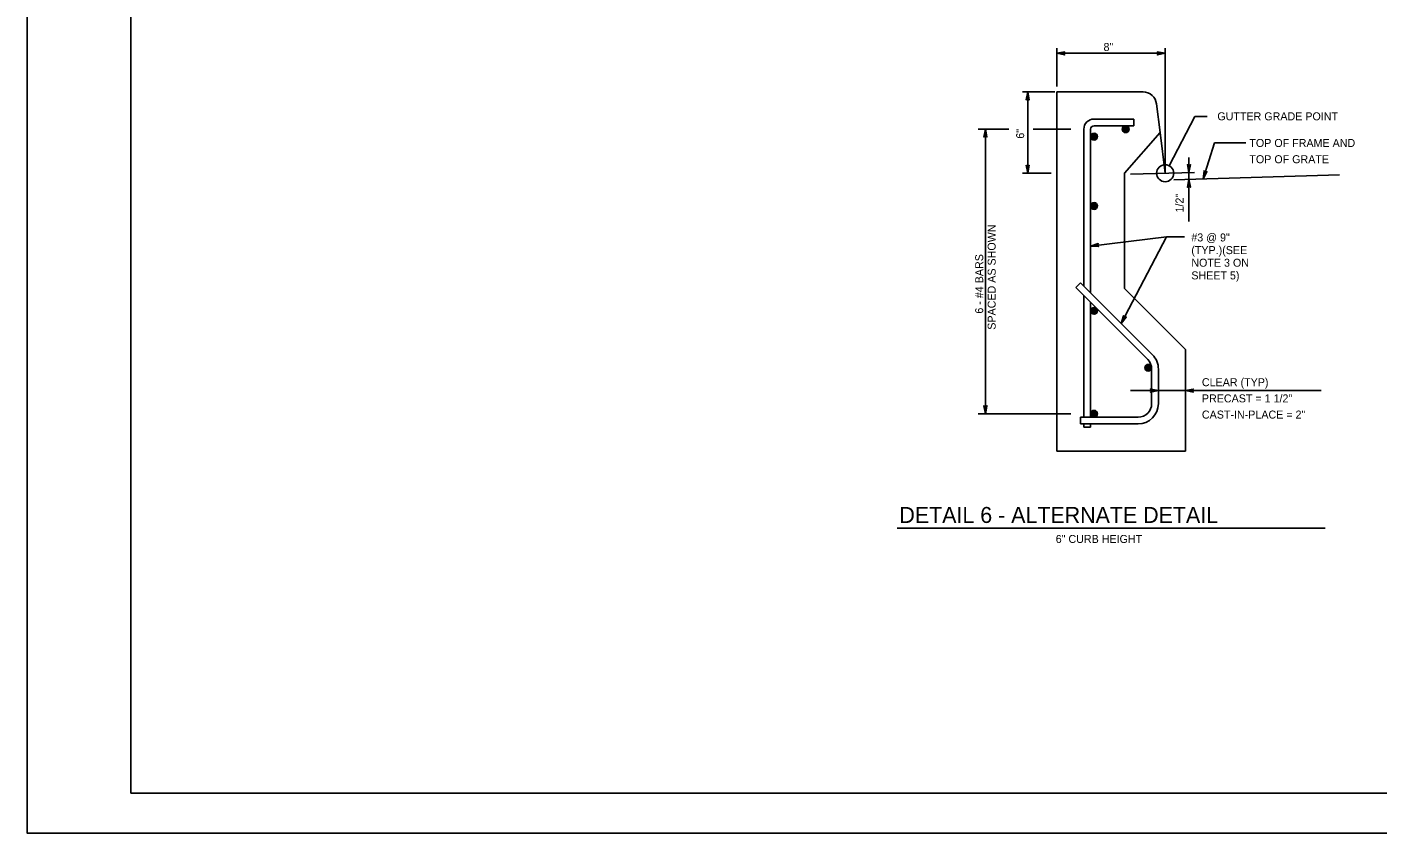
# Model space of a CAD drawing. Extents: x 2087776 to 2104538, y 970919 to 982612.
# Drawn here: x 2087776 to 2089436, y 978715 to 979706 of the extents above; entities that cross this region are included whole.
import ezdxf

# ---------------------------------------------------------------- set-up
doc = ezdxf.new("R2010")
doc.units = 0
doc.layers.add('1', color=7, linetype='Continuous')
doc.layers.add('PLT-BNDY', color=7, linetype='Continuous')

msp = doc.modelspace()

# ---------------------------------------------------------------- linework, layer by layer
at = {"layer": '1'}
for p, q in [((2089042.4, 979680.2), (2089042.4, 979633)), ((2089042.4, 979673.7), (2089175.7, 979673.7)), ((2089175.7, 979680.2), (2089175.7, 979619.1)), ((2089175.7, 979638.3), (2089175.7, 979526.2)), ((2089000.2, 979626.2), (2089040.1, 979626.2)), ((2089006.6, 979626.2), (2089006.6, 979526.2)), ((2089042.4, 979184.5), (2089042.4, 979626.2)), ((2089148.5, 979626.2), (2089042.4, 979626.2)), ((2089169.5, 979576.2), (2089165.1, 979611.6)), ((2089088.2, 979592.9), (2089137.3, 979592.9)), ((2089088.2, 979584.5), (2089137.3, 979584.5)), ((2089137.3, 979592.9), (2089137.3, 979584.5)), ((2089180.6, 979535.5), (2089212.3, 979595.8)), ((2089212.3, 979595.8), (2089227.5, 979595.8)), ((2088945.8, 979580.3), (2088983.5, 979580.3)), ((2088954.6, 979580.3), (2088954.6, 979230.3)), ((2089013.2, 979580.3), (2089059.6, 979580.3)), ((2089075.7, 979387.4), (2089075.7, 979580.4)), ((2089084, 979379), (2089084, 979580.4)), ((2089169.5, 979576.2), (2089125.7, 979526.2)), ((2089175.7, 979526.2), (2089169.5, 979576.2)), ((2089236.2, 979563.7), (2089222.4, 979519.3)), ((2089236.2, 979563.7), (2089274.8, 979563.7)), ((2089204.6, 979536.8), (2089204.6, 979528.4)), ((2089204.9, 979545.4), (2089204.9, 979466.9)), ((2089000.2, 979526.2), (2089035.5, 979526.2)), ((2089125.7, 979384.5), (2089125.7, 979526.2)), ((2089211.6, 979527.2), (2089132.9, 979524.9)), ((2089175.7, 979526.2), (2089175.7, 979526.2)), ((2089390.3, 979524.2), (2089186.3, 979518.2)), ((2089177.2, 979448), (2089084, 979436.6)), ((2089121.8, 979341.3), (2089177.2, 979448)), ((2089177.2, 979448), (2089199.5, 979448)), ((2089071.5, 979391.5), (2089065.7, 979385.7)), ((2089154.2, 979297.1), (2089065.7, 979385.7)), ((2089160.1, 979303), (2089071.5, 979391.5)), ((2089200.7, 979309.5), (2089125.7, 979384.5)), ((2089075.7, 979226.2), (2089075.7, 979375.6)), ((2089084, 979226.2), (2089084, 979367.3)), ((2089200.7, 979184.5), (2089200.7, 979309.5)), ((2089159.1, 979242.8), (2089159.1, 979285.3)), ((2089167.4, 979242.8), (2089167.4, 979285.3)), ((2089133.2, 979258.9), (2089367.8, 979258.9)), ((2088945.8, 979230.3), (2089059.6, 979230.3)), ((2089142.4, 979226.2), (2089071.5, 979226.2)), ((2089071.5, 979217.8), (2089071.5, 979226.2)), ((2089142.4, 979217.8), (2089071.5, 979217.8)), ((2089075.7, 979213.7), (2089075.7, 979217.8)), ((2089084, 979213.7), (2089084, 979217.8)), ((2089075.7, 979213.7), (2089084, 979213.7)), ((2089200.7, 979184.5), (2089042.4, 979184.5)), ((2088845.9, 979089.6), (2089372.4, 979089.6))]:
    msp.add_line(p, q, dxfattribs=at)
for points in [[(2090482.4, 978763.8), (2090482.4, 980614.2), (2087903.6, 980614.2), (2087903.6, 978763.8), (2090482.4, 978763.8), (2090482.4, 978850.3), (2089826.2, 978850.3), (2089826.2, 979062.5), (2090482.4, 979062.5), (2090482.4, 979157.5), (2089826.2, 979157.5), (2089826.2, 978763.8), (2090084.7, 978763.8), (2090084.7, 978850.3), (2090084.7, 978763.8), (2090337.4, 978763.8), (2090337.4, 978850.3), (2090337.4, 978809.9), (2090482.4, 978809.9)], [(2089042.4, 979673.7), (2089052.2, 979675.5), (2089051.8, 979675.3), (2089051.4, 979675), (2089051.2, 979674.7), (2089051, 979674.3), (2089051, 979674), (2089050.9, 979673.7), (2089051, 979673.4), (2089051, 979673), (2089051.2, 979672.7), (2089051.4, 979672.4), (2089051.8, 979672.1), (2089052.2, 979671.8), (2089042.4, 979673.7), (2089051.8, 979672.1), (2089051.4, 979672.4), (2089042.4, 979673.7), (2089051.2, 979672.7), (2089051, 979673), (2089042.4, 979673.7), (2089051, 979673.4), (2089050.9, 979673.7), (2089042.4, 979673.7), (2089051, 979674), (2089051, 979674.3), (2089042.4, 979673.7), (2089051.2, 979674.7), (2089051.4, 979675), (2089042.4, 979673.7), (2089051.8, 979675.3)], [(2089175.7, 979673.7), (2089165.9, 979671.8), (2089166.3, 979672.1), (2089166.7, 979672.4), (2089166.9, 979672.7), (2089167.1, 979673), (2089167.1, 979673.4), (2089167.2, 979673.7), (2089167.1, 979674), (2089167.1, 979674.3), (2089166.9, 979674.7), (2089166.7, 979675), (2089166.3, 979675.3), (2089165.9, 979675.5), (2089175.7, 979673.7), (2089166.3, 979675.3), (2089166.7, 979675), (2089175.7, 979673.7), (2089166.9, 979674.7), (2089167.1, 979674.3), (2089175.7, 979673.7), (2089167.1, 979674), (2089167.2, 979673.7), (2089175.7, 979673.7), (2089167.1, 979673.4), (2089167.1, 979673), (2089175.7, 979673.7), (2089166.9, 979672.7), (2089166.7, 979672.4), (2089175.7, 979673.7), (2089166.3, 979672.1)], [(2089006.6, 979626.2), (2089008.4, 979616.4), (2089008.2, 979616.8), (2089007.9, 979617.2), (2089007.6, 979617.3), (2089007.3, 979617.5), (2089006.9, 979617.6), (2089006.6, 979617.7), (2089006.3, 979617.6), (2089006, 979617.5), (2089005.6, 979617.3), (2089005.3, 979617.2), (2089005, 979616.8), (2089004.8, 979616.4), (2089006.6, 979626.2), (2089005, 979616.8), (2089005.3, 979617.2), (2089006.6, 979626.2), (2089005.6, 979617.3), (2089006, 979617.5), (2089006.6, 979626.2), (2089006.3, 979617.6), (2089006.6, 979617.7), (2089006.6, 979626.2), (2089006.9, 979617.6), (2089007.3, 979617.5), (2089006.6, 979626.2), (2089007.6, 979617.3), (2089007.9, 979617.2), (2089006.6, 979626.2), (2089008.2, 979616.8)], [(2088954.6, 979580.3), (2088956.4, 979570.6), (2088956.2, 979570.9), (2088955.9, 979571.3), (2088955.6, 979571.5), (2088955.3, 979571.7), (2088954.9, 979571.8), (2088954.6, 979571.8), (2088954.3, 979571.8), (2088954, 979571.7), (2088953.6, 979571.5), (2088953.3, 979571.3), (2088953, 979570.9), (2088952.8, 979570.6), (2088954.6, 979580.3), (2088953, 979570.9), (2088953.3, 979571.3), (2088954.6, 979580.3), (2088953.6, 979571.5), (2088954, 979571.7), (2088954.6, 979580.3), (2088954.3, 979571.8), (2088954.6, 979571.8), (2088954.6, 979580.3), (2088954.9, 979571.8), (2088955.3, 979571.7), (2088954.6, 979580.3), (2088955.6, 979571.5), (2088955.9, 979571.3), (2088954.6, 979580.3), (2088956.2, 979570.9)], [(2089006.6, 979526.2), (2089004.8, 979536), (2089005, 979535.6), (2089005.3, 979535.2), (2089005.6, 979535), (2089006, 979534.8), (2089006.3, 979534.8), (2089006.6, 979534.7), (2089006.9, 979534.8), (2089007.3, 979534.8), (2089007.6, 979535), (2089007.9, 979535.2), (2089008.2, 979535.6), (2089008.4, 979536), (2089006.6, 979526.2), (2089008.2, 979535.6), (2089007.9, 979535.2), (2089006.6, 979526.2), (2089007.6, 979535), (2089007.3, 979534.8), (2089006.6, 979526.2), (2089006.9, 979534.8), (2089006.6, 979534.7), (2089006.6, 979526.2), (2089006.3, 979534.8), (2089006, 979534.8), (2089006.6, 979526.2), (2089005.6, 979535), (2089005.3, 979535.2), (2089006.6, 979526.2), (2089005, 979535.6)], [(2089204.9, 979527), (2089203.1, 979536.8), (2089203.4, 979536.4), (2089203.6, 979536.1), (2089204, 979535.9), (2089204.3, 979535.7), (2089204.6, 979535.6), (2089204.9, 979535.6), (2089205.3, 979535.6), (2089205.6, 979535.7), (2089205.9, 979535.9), (2089206.3, 979536.1), (2089206.5, 979536.4), (2089206.8, 979536.8), (2089204.9, 979527), (2089206.5, 979536.4), (2089206.3, 979536.1), (2089204.9, 979527), (2089205.9, 979535.9), (2089205.6, 979535.7), (2089204.9, 979527), (2089205.3, 979535.6), (2089204.9, 979535.6), (2089204.9, 979527), (2089204.6, 979535.6), (2089204.3, 979535.7), (2089204.9, 979527), (2089204, 979535.9), (2089203.6, 979536.1), (2089204.9, 979527), (2089203.4, 979536.4)], [(2089204.9, 979518.8), (2089206.8, 979509), (2089206.5, 979509.4), (2089206.3, 979509.7), (2089205.9, 979509.9), (2089205.6, 979510.1), (2089205.3, 979510.2), (2089204.9, 979510.2), (2089204.6, 979510.2), (2089204.3, 979510.1), (2089204, 979509.9), (2089203.6, 979509.7), (2089203.4, 979509.4), (2089203.1, 979509), (2089204.9, 979518.8), (2089203.4, 979509.4), (2089203.6, 979509.7), (2089204.9, 979518.8), (2089204, 979509.9), (2089204.3, 979510.1), (2089204.9, 979518.8), (2089204.6, 979510.2), (2089204.9, 979510.2), (2089204.9, 979518.8), (2089205.3, 979510.2), (2089205.6, 979510.1), (2089204.9, 979518.8), (2089205.9, 979509.9), (2089206.3, 979509.7), (2089204.9, 979518.8), (2089206.5, 979509.4)], [(2089222.4, 979519.3), (2089223.6, 979529.2), (2089223.7, 979528.7), (2089223.8, 979528.3), (2089224.1, 979528), (2089224.4, 979527.7), (2089224.7, 979527.6), (2089225, 979527.4), (2089225.3, 979527.4), (2089225.6, 979527.3), (2089226, 979527.4), (2089226.4, 979527.5), (2089226.7, 979527.8), (2089227.1, 979528.1), (2089222.4, 979519.3), (2089226.7, 979527.8), (2089226.4, 979527.5), (2089222.4, 979519.3), (2089226, 979527.4), (2089225.6, 979527.3), (2089222.4, 979519.3), (2089225.3, 979527.4), (2089225, 979527.4), (2089222.4, 979519.3), (2089224.7, 979527.6), (2089224.4, 979527.7), (2089222.4, 979519.3), (2089224.1, 979528), (2089223.8, 979528.3), (2089222.4, 979519.3), (2089223.7, 979528.7)], [(2089084, 979436.6), (2089093.5, 979439.6), (2089093.2, 979439.3), (2089092.8, 979439), (2089092.7, 979438.6), (2089092.5, 979438.3), (2089092.5, 979438), (2089092.5, 979437.6), (2089092.6, 979437.3), (2089092.7, 979437), (2089092.9, 979436.7), (2089093.2, 979436.4), (2089093.6, 979436.2), (2089094, 979436), (2089084, 979436.6), (2089093.6, 979436.2), (2089093.2, 979436.4), (2089084, 979436.6), (2089092.9, 979436.7), (2089092.7, 979437), (2089084, 979436.6), (2089092.6, 979437.3), (2089092.5, 979437.6), (2089084, 979436.6), (2089092.5, 979438), (2089092.5, 979438.3), (2089084, 979436.6), (2089092.7, 979438.6), (2089092.8, 979439), (2089084, 979436.6), (2089093.2, 979439.3)], [(2089121.8, 979341.3), (2089124.6, 979350.9), (2089124.7, 979350.4), (2089124.8, 979350), (2089125, 979349.6), (2089125.2, 979349.3), (2089125.4, 979349.1), (2089125.7, 979348.9), (2089126, 979348.8), (2089126.3, 979348.7), (2089126.7, 979348.7), (2089127.1, 979348.7), (2089127.5, 979349), (2089127.9, 979349.2), (2089121.8, 979341.3), (2089127.5, 979349), (2089127.1, 979348.7), (2089121.8, 979341.3), (2089126.7, 979348.7), (2089126.3, 979348.7), (2089121.8, 979341.3), (2089126, 979348.8), (2089125.7, 979348.9), (2089121.8, 979341.3), (2089125.4, 979349.1), (2089125.2, 979349.3), (2089121.8, 979341.3), (2089125, 979349.6), (2089124.8, 979350), (2089121.8, 979341.3), (2089124.7, 979350.4)], [(2089167.4, 979258.9), (2089157.6, 979257), (2089158, 979257.3), (2089158.4, 979257.5), (2089158.6, 979257.9), (2089158.8, 979258.2), (2089158.8, 979258.5), (2089158.9, 979258.9), (2089158.8, 979259.2), (2089158.8, 979259.5), (2089158.6, 979259.8), (2089158.4, 979260.2), (2089158, 979260.4), (2089157.6, 979260.7), (2089167.4, 979258.9), (2089158, 979260.4), (2089158.4, 979260.2), (2089167.4, 979258.9), (2089158.6, 979259.8), (2089158.8, 979259.5), (2089167.4, 979258.9), (2089158.8, 979259.2), (2089158.9, 979258.9), (2089167.4, 979258.9), (2089158.8, 979258.5), (2089158.8, 979258.2), (2089167.4, 979258.9), (2089158.6, 979257.9), (2089158.4, 979257.5), (2089167.4, 979258.9), (2089158, 979257.3)], [(2089200.7, 979258.9), (2089210.5, 979260.7), (2089210.1, 979260.4), (2089209.8, 979260.2), (2089209.6, 979259.8), (2089209.4, 979259.5), (2089209.3, 979259.2), (2089209.3, 979258.9), (2089209.3, 979258.5), (2089209.4, 979258.2), (2089209.6, 979257.9), (2089209.8, 979257.5), (2089210.1, 979257.3), (2089210.5, 979257), (2089200.7, 979258.9), (2089210.1, 979257.3), (2089209.8, 979257.5), (2089200.7, 979258.9), (2089209.6, 979257.9), (2089209.4, 979258.2), (2089200.7, 979258.9), (2089209.3, 979258.5), (2089209.3, 979258.9), (2089200.7, 979258.9), (2089209.3, 979259.2), (2089209.4, 979259.5), (2089200.7, 979258.9), (2089209.6, 979259.8), (2089209.8, 979260.2), (2089200.7, 979258.9), (2089210.1, 979260.4)], [(2088954.6, 979230.3), (2088952.8, 979240.1), (2088953, 979239.7), (2088953.3, 979239.4), (2088953.6, 979239.2), (2088954, 979239), (2088954.3, 979238.9), (2088954.6, 979238.9), (2088954.9, 979238.9), (2088955.3, 979239), (2088955.6, 979239.2), (2088955.9, 979239.4), (2088956.2, 979239.7), (2088956.4, 979240.1), (2088954.6, 979230.3), (2088956.2, 979239.7), (2088955.9, 979239.4), (2088954.6, 979230.3), (2088955.6, 979239.2), (2088955.3, 979239), (2088954.6, 979230.3), (2088954.9, 979238.9), (2088954.6, 979238.9), (2088954.6, 979230.3), (2088954.3, 979238.9), (2088954, 979239), (2088954.6, 979230.3), (2088953.6, 979239.2), (2088953.3, 979239.4), (2088954.6, 979230.3), (2088953, 979239.7)]]:
    msp.add_lwpolyline(points, dxfattribs=at)
for centre, radius in [((2089127.1, 979580.3), 4.17), ((2089127.1, 979580.3), 3.87), ((2089127.1, 979580.3), 3.58), ((2089127.1, 979580.3), 3.28), ((2089127.1, 979580.3), 2.98), ((2089127.1, 979580.3), 2.69), ((2089088.2, 979571.2), 4.17), ((2089088.2, 979571.2), 3.87), ((2089088.2, 979571.2), 3.58), ((2089088.2, 979571.2), 3.28), ((2089088.2, 979571.2), 2.98), ((2089088.2, 979571.2), 2.69), ((2089088.2, 979571.2), 2.39), ((2089088.2, 979571.2), 2.1), ((2089088.2, 979571.2), 1.8), ((2089088.2, 979571.2), 1.5), ((2089088.2, 979571.2), 1.21), ((2089088.2, 979571.2), 0.912), ((2089088.2, 979571.2), 0.616), ((2089088.2, 979571.2), 0.32), ((2089127.1, 979580.3), 2.39), ((2089127.1, 979580.3), 2.1), ((2089127.1, 979580.3), 1.8), ((2089127.1, 979580.3), 1.5), ((2089127.1, 979580.3), 1.21), ((2089127.1, 979580.3), 0.912), ((2089127.1, 979580.3), 0.616), ((2089127.1, 979580.3), 0.32), ((2089175.7, 979526.2), 10.5), ((2089088.2, 979485.9), 4.17), ((2089088.2, 979485.9), 3.87), ((2089088.2, 979485.9), 3.58), ((2089088.2, 979485.9), 3.28), ((2089088.2, 979485.9), 2.98), ((2089088.2, 979485.9), 2.69), ((2089088.2, 979485.9), 2.39), ((2089088.2, 979485.9), 2.1), ((2089088.2, 979485.9), 1.8), ((2089088.2, 979485.9), 1.5), ((2089088.2, 979485.9), 1.21), ((2089088.2, 979485.9), 0.912), ((2089088.2, 979485.9), 0.616), ((2089088.2, 979485.9), 0.32), ((2089088.2, 979356.9), 4.17), ((2089088.2, 979356.9), 3.87), ((2089088.2, 979356.9), 3.58), ((2089088.2, 979356.9), 3.28), ((2089088.2, 979356.9), 2.98), ((2089088.2, 979356.9), 2.69), ((2089088.2, 979356.9), 2.39), ((2089088.2, 979356.9), 2.1), ((2089088.2, 979356.9), 1.8), ((2089088.2, 979356.9), 1.5), ((2089088.2, 979356.9), 1.21), ((2089088.2, 979356.9), 0.912), ((2089088.2, 979356.9), 0.616), ((2089088.2, 979356.9), 0.32), ((2089154.8, 979286.9), 4.17), ((2089154.8, 979286.9), 3.87), ((2089154.8, 979286.9), 3.58), ((2089154.8, 979286.9), 3.28), ((2089154.8, 979286.9), 2.98), ((2089154.8, 979286.9), 2.69), ((2089154.8, 979286.9), 2.39), ((2089154.8, 979286.9), 2.1), ((2089154.8, 979286.9), 1.8), ((2089154.8, 979286.9), 1.5), ((2089154.8, 979286.9), 1.21), ((2089154.8, 979286.9), 0.912), ((2089154.8, 979286.9), 0.616), ((2089154.8, 979286.9), 0.32), ((2089088.2, 979230.3), 4.17), ((2089088.2, 979230.3), 3.87), ((2089088.2, 979230.3), 3.58), ((2089088.2, 979230.3), 3.28), ((2089088.2, 979230.3), 2.98), ((2089088.2, 979230.3), 2.69), ((2089088.2, 979230.3), 2.39), ((2089088.2, 979230.3), 2.1), ((2089088.2, 979230.3), 1.8), ((2089088.2, 979230.3), 1.5), ((2089088.2, 979230.3), 1.21), ((2089088.2, 979230.3), 0.912), ((2089088.2, 979230.3), 0.616), ((2089088.2, 979230.3), 0.32)]:
    msp.add_circle(centre, radius, dxfattribs=at)
for centre, radius, start, end in [((2089148.5, 979609.5), 16.7, 7.1218, 90), ((2089088.2, 979580.4), 12.5, 90, 180), ((2089088.2, 979580.4), 4.16, 90, 180), ((2089142.4, 979285.3), 25, 360, 45), ((2089142.4, 979285.3), 16.7, 0, 45), ((2089142.4, 979242.8), 16.7, 270, 0), ((2089142.4, 979242.8), 25, 270, 0)]:
    msp.add_arc(centre, radius, start, end, dxfattribs=at)
at = {"layer": 'PLT-BNDY'}
msp.add_lwpolyline([(2087775.7, 980663.4), (2090534.9, 980663.4), (2090534.9, 978714.6), (2087775.7, 978714.6)], close=True, dxfattribs=at)

# ---------------------------------------------------------------- texts
at = {"layer": '1'}
for s, height, rotation, p in [('8"', 9.84, 360, (2089099.9, 979676.6)), ('6"', 9.84, 90, (2089002.3, 979568.7)), ('1/2"', 9.84, 90, (2089198.3, 979477.9)), ('SPACED AS SHOWN', 9.843, 90, (2088967.2, 979333.7)), ('6 - #4 BARS', 9.843, 90, (2088951.9, 979353.5))]:
    msp.add_text(s, height=height, rotation=rotation, dxfattribs=at).set_placement(p)
for s, height, p in [('GUTTER GRADE POINT', 9.843, (2089239.9, 979591.3)), ('TOP OF FRAME AND', 9.843, (2089279.3, 979558.5)), ('TOP OF GRATE', 9.843, (2089279.3, 979538.5)), ('#3 @ 9"', 9.84, (2089207.9, 979442.3)), ('(TYP.)(SEE', 9.84, (2089207.9, 979426.7)), ('NOTE 3 ON', 9.84, (2089207.9, 979411.2)), ('SHEET 5) ', 9.84, (2089207.9, 979395.6)), ('CLEAR (TYP)', 9.843, (2089220.9, 979264.2)), ('PRECAST = 1 1/2"', 9.843, (2089220.9, 979244.3)), ('CAST-IN-PLACE = 2"', 9.843, (2089220.9, 979224.4)), ('DETAIL 6 - ALTERNATE DETAIL', 19.685, (2088848.8, 979096)), ('6" CURB HEIGHT', 9.843, (2089041.1, 979071.4))]:
    msp.add_text(s, height=height, dxfattribs=at).set_placement(p)

doc.saveas('drawing.dxf')
